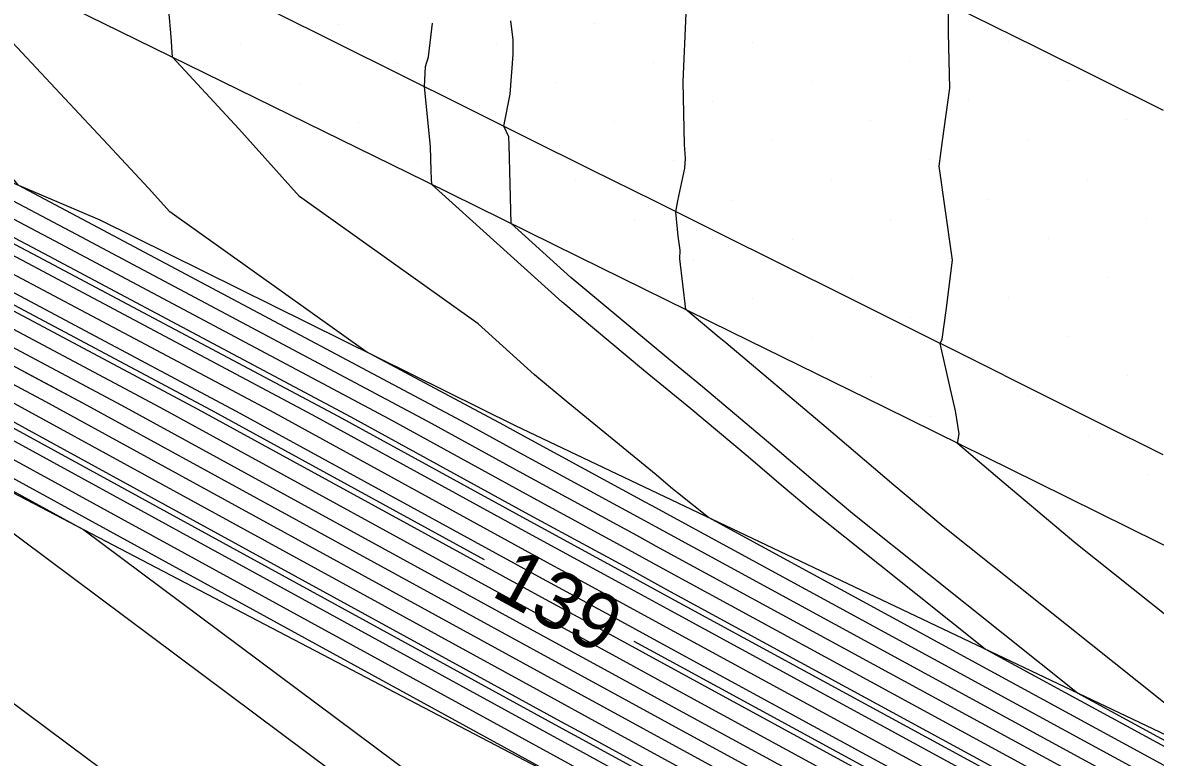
# Model space of a CAD drawing. Extents: x 2354170 to 2357230, y 866100 to 868290.
# Drawn here: x 2355038.97 to 2355078.86, y 867493.84 to 867519.7 of the extents above; entities that cross this region are included whole.
import ezdxf

# ---------------------------------------------------------------- set-up
doc = ezdxf.new("R2010")
doc.units = 0
for name, color, linetype in [('Default', 7, 'Continuous'), ('DTM Contours Major', 7, 'Continuous'), ('DTM Contours Minor', 7, 'Continuous'), ('DTM Contours Minor Text', 7, 'Continuous'), ('Exist DTM Breakline', 7, 'Continuous'), ('Exist DTM Scan Elevation Point', 7, 'Continuous'), ('Exist Roads EOP', 7, 'Continuous'), ('PH Exist DTM Breakline', 7, 'Continuous')]:
    doc.layers.add(name, color=color, linetype=linetype)

msp = doc.modelspace()

# ---------------------------------------------------------------- linework, layer by layer
at = {"layer": 'Default'}
for points in [[(2355078.753, 867490.443), (2355061.657, 867499.74), (2355060.275, 867500.496), (2355056.807, 867502.382), (2355050.536, 867505.811), (2355039.711, 867511.57), (2355025.013, 867519.335), (2355024.705, 867519.492), (2355023.308, 867520.206), (2355019.029, 867522.966), (2355010.053, 867531.404), (2355007.956, 867533.167), (2355004.736, 867535.657), (2354999.605, 867539.745), (2354998.873, 867540.31), (2354998.068, 867540.964), (2354997.608, 867542.034), (2354997.499, 867542.452), (2354997.186, 867543.475), (2354996.752, 867545.077)], [(2355015.061, 867536.302), (2355015.402, 867534.719), (2355015.635, 867533.45), (2355015.622, 867532.559), (2355015.623, 867532.462), (2355015.621, 867532.436), (2355022.01, 867526.837), (2355025.471, 867523.808), (2355027.62, 867521.987), (2355029.091, 867520.729), (2355032.524, 867516.655), (2355040.858, 867512.252), (2355053.228, 867505.672), (2355056.584, 867503.837), (2355060.584, 867501.662), (2355061.388, 867501.222), (2355081.358, 867490.362)], [(2355152.49, 867449.764), (2355149.162, 867451.689), (2355139.515, 867457.648), (2355129.507, 867463.442), (2355112.774, 867472.437), (2355112.56, 867472.554), (2355103.265, 867477.646), (2355097.879, 867480.538), (2355088.526, 867485.764), (2355080.146, 867490.353), (2355061.522, 867500.481), (2355060.429, 867501.079), (2355056.695, 867503.109), (2355051.882, 867505.741), (2355040.285, 867511.911), (2355026.253, 867519.323), (2355025.557, 867520.149), (2355025.259, 867520.405), (2355024.823, 867520.774), (2355024.122, 867521.388), (2355022.753, 867522.587), (2355012.766, 867531.975), (2355009.539, 867534.688)], [(2355147.783, 867450.44), (2355140.068, 867455.205), (2355126.908, 867462.824), (2355113.442, 867470.063), (2355113.148, 867470.224), (2355100.43, 867477.191), (2355096.152, 867479.488), (2355088.722, 867483.639), (2355076.511, 867490.327), (2355061.926, 867498.259), (2355059.966, 867499.331), (2355057.031, 867500.926), (2355047.845, 867505.95), (2355038.564, 867510.887), (2355025.962, 867517.544), (2355024.829, 867518.124), (2355019.685, 867520.754), (2355004.941, 867530.263)], [(2355147.323, 867450.023), (2355140.252, 867454.391), (2355126.042, 867462.618), (2355113.665, 867469.271), (2355113.345, 867469.447), (2355099.485, 867477.039), (2355095.576, 867479.138), (2355088.787, 867482.931), (2355075.3, 867490.318), (2355062.061, 867497.518), (2355059.812, 867498.748), (2355057.143, 867500.199), (2355046.499, 867506.019), (2355037.991, 867510.546), (2355026.437, 867516.649), (2355024.891, 867517.44), (2355017.874, 867521.028), (2355004.42, 867529.705)], [(2355146.404, 867449.191), (2355140.621, 867452.763), (2355124.309, 867462.206), (2355114.11, 867467.689), (2355113.737, 867467.893), (2355097.596, 867476.735), (2355094.425, 867478.438), (2355088.917, 867481.515), (2355072.876, 867490.301), (2355062.33, 867496.036), (2355059.503, 867497.582), (2355057.367, 867498.744), (2355043.808, 867506.158), (2355036.844, 867509.863), (2355027.387, 867514.859), (2355025.015, 867516.072), (2355014.251, 867521.576), (2355003.378, 867528.588)], [(2355145.944, 867448.774), (2355140.805, 867451.948), (2355123.443, 867462), (2355114.333, 867466.897), (2355113.933, 867467.116), (2355096.651, 867476.584), (2355093.849, 867478.088), (2355088.983, 867480.807), (2355071.665, 867490.292), (2355062.464, 867495.295), (2355059.349, 867496.999), (2355057.478, 867498.016), (2355042.463, 867506.228), (2355036.27, 867509.522), (2355027.862, 867513.964), (2355025.078, 867515.388), (2355012.44, 867521.849), (2355002.857, 867528.03)], [(2355148.243, 867450.856), (2355139.884, 867456.019), (2355127.774, 867463.03), (2355113.22, 867470.854), (2355112.952, 867471.001), (2355101.375, 867477.343), (2355096.728, 867479.838), (2355088.656, 867484.347), (2355077.723, 867490.336), (2355061.791, 867499), (2355060.121, 867499.913), (2355056.919, 867501.654), (2355049.191, 867505.88), (2355039.138, 867511.228), (2355025.488, 867518.439), (2355024.767, 867518.808), (2355021.497, 867520.48), (2355011.48, 867526.94)], [(2354999.761, 867523.766), (2355025.512, 867510.599), (2355031.186, 867507.698), (2355032.255, 867507.133), (2355033.043, 867506.714), (2355058.261, 867492.923), (2355058.268, 867492.92), (2355058.958, 867492.542), (2355062.857, 867489.646), (2355063.618, 867489.086), (2355069.09, 867486.996), (2355089.439, 867475.85), (2355089.818, 867475.638), (2355090.036, 867475.521), (2355115.307, 867461.678), (2355115.891, 867461.358), (2355117.378, 867460.558), (2355142.095, 867446.249)], [(2355099.74, 867476.23), (2355098.541, 867476.887), (2355095, 867478.788), (2355088.852, 867482.223), (2355074.088, 867490.31), (2355062.195, 867496.777), (2355059.658, 867498.165), (2355057.255, 867499.471), (2355045.154, 867506.089), (2355037.417, 867510.204), (2355026.912, 867515.754), (2355024.953, 867516.756), (2355016.063, 867521.302), (2355011.901, 867523.985)], [(2355001.573, 867523.493), (2355025.45, 867511.283), (2355030.711, 867508.593), (2355032.829, 867507.474), (2355034.389, 867506.645), (2355058.15, 867493.651), (2355058.423, 867493.502), (2355063.272, 867490.851), (2355064.395, 867490.24), (2355089.374, 867476.558), (2355090.394, 867475.988), (2355090.981, 867475.673), (2355115.111, 867462.455), (2355115.668, 867462.149), (2355118.245, 867460.764), (2355141.911, 867447.063)], [(2355003.384, 867523.219), (2355025.388, 867511.967), (2355030.236, 867509.488), (2355033.402, 867507.816), (2355035.734, 867506.575), (2355058.038, 867494.378), (2355058.577, 867494.085), (2355063.137, 867491.591), (2355065.607, 867490.248), (2355089.309, 867477.266), (2355090.97, 867476.338), (2355091.926, 867475.825), (2355114.915, 867463.232), (2355115.446, 867462.941), (2355119.111, 867460.97), (2355141.726, 867447.877)], [(2355030.524, 867523.106), (2355032.625, 867521.309), (2355038.795, 867513.986), (2355041.432, 867512.593), (2355054.573, 867505.602), (2355056.472, 867504.564), (2355060.738, 867502.245), (2355061.253, 867501.963), (2355082.569, 867490.371), (2355088.396, 867487.18), (2355099.031, 867481.238), (2355105.155, 867477.95), (2355112.167, 867474.108), (2355112.329, 867474.019), (2355115.821, 867472.142)], [(2355007.006, 867522.671), (2355025.264, 867513.335), (2355029.286, 867511.278), (2355034.549, 867508.498), (2355038.426, 867506.436), (2355057.814, 867495.834), (2355058.886, 867495.251), (2355062.868, 867493.073), (2355068.03, 867490.266), (2355089.178, 867478.683), (2355092.121, 867477.038), (2355093.816, 867476.128), (2355114.522, 867464.785), (2355115.001, 867464.523), (2355120.844, 867461.382), (2355141.358, 867449.506)], [(2355008.818, 867522.397), (2355025.202, 867514.019), (2355028.812, 867512.174), (2355035.123, 867508.839), (2355039.771, 867506.367), (2355057.702, 867496.561), (2355059.04, 867495.834), (2355062.733, 867493.814), (2355069.242, 867490.275), (2355089.113, 867479.391), (2355092.697, 867477.388), (2355094.761, 867476.28), (2355114.326, 867465.562), (2355114.778, 867465.315), (2355121.71, 867461.588), (2355141.174, 867450.32)], [(2355008.576, 867521.216), (2355025.326, 867512.651), (2355029.761, 867510.383), (2355033.976, 867508.157), (2355037.08, 867506.506), (2355057.926, 867495.106), (2355058.731, 867494.668), (2355063.003, 867492.332), (2355066.818, 867490.257), (2355089.243, 867477.974), (2355091.546, 867476.688), (2355092.871, 867475.977), (2355096.664, 867473.899)], [(2355084.993, 867490.388), (2355063.123, 867502.281), (2355062.026, 867503.155), (2355061.856, 867503.298), (2355061.624, 867503.496), (2355061.279, 867503.787), (2355058.18, 867506.316), (2355056.996, 867507.306), (2355055.006, 867509.096), (2355048.714, 867513.58), (2355046.577, 867515.961), (2355044.243, 867518.48), (2355044.197, 867519.198), (2355044.115, 867520.136)], [(2355085.395, 867493.932), (2355076.057, 867501.368), (2355073.534, 867503.49), (2355071.888, 867504.893), (2355071.949, 867505.224), (2355071.823, 867506.032), (2355071.645, 867506.8), (2355071.281, 867508.404), (2355071.351, 867508.561), (2355071.486, 867509.572), (2355071.709, 867511.34), (2355071.684, 867511.506), (2355071.242, 867514.646), (2355071.357, 867515.543), (2355071.619, 867517.395), (2355071.574, 867519.339), (2355071.569, 867520.368)], [(2355133.326, 867464.748), (2355111.661, 867476.393), (2355111.579, 867476.439), (2355107.99, 867478.405), (2355100.758, 867482.288), (2355088.2, 867489.304), (2355086.204, 867490.397), (2355072.868, 867497.65), (2355066.703, 867502.56), (2355065.749, 867503.362), (2355064.445, 867504.473), (2355062.504, 867506.108), (2355060.837, 867507.469), (2355057.956, 867509.877), (2355053.375, 867514.001), (2355053.37, 867514.197), (2355053.354, 867514.482), (2355053.326, 867515.334), (2355053.121, 867517.443), (2355053.159, 867518.156), (2355053.261, 867518.489), (2355053.405, 867519.684)], [(2355082.612, 867493.018), (2355071.38, 867501.964), (2355069.641, 867503.426), (2355067.266, 867505.451), (2355063.73, 867508.43), (2355063.495, 867508.622), (2355062.32, 867509.604), (2355062.114, 867511.381), (2355062.118, 867511.69), (2355062.051, 867512.187), (2355061.968, 867513.041), (2355062.037, 867513.424), (2355062.291, 867514.573), (2355062.311, 867514.92), (2355062.275, 867515.409), (2355062.224, 867517.615), (2355062.339, 867520.036)], [(2355083.781, 867490.38), (2355061.119, 867502.704), (2355060.892, 867502.827), (2355056.36, 867505.292), (2355055.919, 867505.533), (2355051.056, 867508.12), (2355044.149, 867513.041), (2355043.403, 867513.873), (2355041.974, 867515.414), (2355038.44, 867519.182)], [(2355206.008, 867399.059), (2355189.238, 867406.695), (2355183.856, 867411.301), (2355180.367, 867413.581), (2355176.811, 867415.677), (2355162.994, 867424.674), (2355150.813, 867431.854), (2355146.001, 867435.425), (2355142.145, 867438.036), (2355133.228, 867444.605), (2355116.039, 867456.096), (2355115.566, 867456.273), (2355108.587, 867458.998), (2355091.507, 867465.444), (2355074.831, 867472.029), (2355066.453, 867475.23), (2355056.492, 867482.561), (2355054.949, 867483.707), (2355041.295, 867493.758), (2355030.106, 867502.097), (2355027.412, 867502.954), (2355023.898, 867504.427), (2355002.064, 867511.013)], [(2355126.691, 867459.412), (2355122.576, 867461.794), (2355114.555, 867466.106), (2355114.13, 867466.339), (2355095.706, 867476.432), (2355093.273, 867477.738), (2355089.048, 867480.099), (2355070.453, 867490.283), (2355062.599, 867494.555), (2355059.194, 867496.416), (2355057.59, 867497.289), (2355041.117, 867506.297), (2355038.979, 867507.435)], [(2355120.528, 867458.027), (2355116.512, 867460.352), (2355116.114, 867460.567), (2355115.503, 867460.901), (2355103.575, 867467.435), (2355090.067, 867472.533), (2355085.228, 867474.444), (2355065.036, 867482.158), (2355059.674, 867486.103), (2355056.628, 867488.366), (2355049.891, 867493.326), (2355033.424, 867505.598)]]:
    msp.add_lwpolyline(points, dxfattribs=at)
at = {"layer": 'DTM Contours Major'}
msp.add_lwpolyline([(2355092.651, 867482.563), (2355088.613, 867484.819), (2355078.531, 867490.342), (2355061.702, 867499.493), (2355060.223, 867500.302), (2355056.845, 867502.139), (2355050.088, 867505.834), (2355039.52, 867511.456), (2355025.171, 867519.036), (2355024.726, 867519.264), (2355022.704, 867520.298), (2355016.513, 867524.29), (2355009.148, 867531.213), (2355007.428, 867532.66), (2355006.796, 867533.148)], dxfattribs=at)
at = {"layer": 'DTM Contours Minor'}
for points in [[(2354915.826, 867572.429), (2354919.657, 867570.537), (2354924.561, 867567.797), (2354934.524, 867561.906), (2354939.151, 867558.822), (2354953.971, 867550.616), (2354959.594, 867547.609), (2354973.399, 867540.041), (2354975.838, 867538.661), (2354996.12, 867528.228), (2355000.599, 867525.611), (2355004.591, 867523.036), (2355025.347, 867512.423), (2355029.92, 867510.085), (2355033.785, 867508.043), (2355036.631, 867506.529), (2355057.963, 867494.863), (2355058.68, 867494.474), (2355063.047, 867492.085), (2355066.414, 867490.254), (2355078.597, 867483.582)], [(2355024.481, 867535.309), (2355024.598, 867534.3), (2355024.619, 867533.502), (2355024.476, 867532.521), (2355024.322, 867531.726), (2355024.587, 867530.754), (2355024.656, 867530.48), (2355024.696, 867530.099), (2355024.851, 867527.952), (2355026.119, 867526.842), (2355029.982, 867523.57), (2355032.625, 867521.309), (2355038.795, 867513.986), (2355041.432, 867512.593), (2355054.573, 867505.602), (2355056.472, 867504.564), (2355060.738, 867502.245), (2355061.253, 867501.963), (2355082.569, 867490.371)], [(2354971.832, 867530.042), (2354980.053, 867524.895), (2354992.242, 867523.274), (2354998.573, 867522.062), (2355012.182, 867516.981), (2355025.554, 867510.143), (2355031.502, 867507.101), (2355031.873, 867506.905), (2355032.146, 867506.76), (2355041.126, 867501.85), (2355052.757, 867493.182), (2355057.188, 867489.919), (2355060.735, 867487.284), (2355064.563, 867484.467), (2355088.693, 867475.249), (2355089.586, 867474.897), (2355092.08, 867473.956), (2355115.438, 867461.16), (2355116.039, 867460.83), (2355116.801, 867460.421), (2355142.218, 867445.706), (2355142.419, 867445.582), (2355149.295, 867441.604)], [(2355055.238, 867500.796), (2355045.602, 867506.066), (2355037.608, 867510.318), (2355026.754, 867516.052), (2355024.933, 867516.984), (2355016.667, 867521.21), (2355004.073, 867529.333)], [(2355183.506, 867425.878), (2355178.766, 867428.672), (2355172.701, 867432.697), (2355153.401, 867444.073), (2355153.375, 867444.09), (2355150.911, 867445.218), (2355145.484, 867448.358), (2355140.989, 867451.134), (2355122.576, 867461.794), (2355114.555, 867466.106), (2355114.13, 867466.339), (2355095.706, 867476.432), (2355093.273, 867477.738), (2355089.048, 867480.099), (2355070.453, 867490.283), (2355062.599, 867494.555), (2355059.194, 867496.416), (2355057.59, 867497.289), (2355041.117, 867506.297), (2355035.697, 867509.181), (2355028.337, 867513.069), (2355025.14, 867514.703), (2355010.629, 867522.123), (2355008.889, 867523.245)], [(2355086.608, 867490.4), (2355076.116, 867496.106), (2355068.262, 867502.361), (2355067.046, 867503.384), (2355065.385, 867504.799), (2355062.913, 867506.882), (2355061.723, 867507.853), (2355058.276, 867510.734), (2355056.177, 867512.624), (2355056.104, 867515.402), (2355056.088, 867515.683), (2355055.91, 867516.056), (2355056.131, 867517.176), (2355056.242, 867518.575), (2355056.247, 867519.097), (2355056.164, 867519.764)], [(2355234.342, 867399.179), (2355230.639, 867401.272), (2355227.572, 867403.078), (2355210.363, 867412.55), (2355203.577, 867416.685), (2355203.079, 867416.988), (2355190.876, 867424.151), (2355186.25, 867426.48), (2355180.4, 867429.928), (2355171.393, 867435.907), (2355155.267, 867445.411), (2355155.229, 867445.437), (2355151.569, 867447.112), (2355147.017, 867449.746), (2355140.375, 867453.848), (2355125.464, 867462.481), (2355113.813, 867468.744), (2355113.476, 867468.929), (2355098.855, 867476.938), (2355095.192, 867478.905), (2355088.83, 867482.459), (2355074.492, 867490.312), (2355062.15, 867497.024), (2355060.506, 867497.923)]]:
    msp.add_lwpolyline(points, dxfattribs=at)
at = {"layer": 'Exist DTM Breakline'}
for points in [[(2355041.04, 867535.478), (2355043.28, 867534.368), (2355045.521, 867533.259), (2355047.761, 867532.151), (2355050.002, 867531.042), (2355052.243, 867529.934), (2355054.484, 867528.825), (2355056.724, 867527.716), (2355058.965, 867526.608), (2355061.206, 867525.499), (2355063.446, 867524.39), (2355065.687, 867523.281), (2355067.927, 867522.172), (2355070.168, 867521.062), (2355072.408, 867519.952), (2355074.648, 867518.842), (2355076.887, 867517.731), (2355079.127, 867516.62)], [(2355079.129, 867504.493), (2355076.891, 867505.608), (2355074.654, 867506.723), (2355072.416, 867507.838), (2355070.178, 867508.953), (2355067.94, 867510.068), (2355065.703, 867511.182), (2355063.465, 867512.296), (2355061.227, 867513.41), (2355058.988, 867514.524), (2355056.75, 867515.638), (2355054.512, 867516.751), (2355052.273, 867517.864), (2355050.035, 867518.977), (2355047.796, 867520.09), (2355045.557, 867521.202), (2355043.318, 867522.314), (2355041.079, 867523.426), (2355038.839, 867524.537)]]:
    msp.add_lwpolyline(points, dxfattribs=at)
at = {"layer": 'Exist DTM Scan Elevation Point'}
for p, q in [((2355059.105, 867519.679), (2355059.105, 867519.679)), ((2355050.091, 867519.647), (2355050.091, 867519.647)), ((2355046.627, 867518.941), (2355046.627, 867518.941)), ((2355055.64, 867518.973), (2355055.64, 867518.973)), ((2355064.654, 867519.005), (2355064.654, 867519.005)), ((2355073.668, 867519.037), (2355073.668, 867519.037)), ((2355052.176, 867518.268), (2355052.176, 867518.268)), ((2355061.19, 867518.299), (2355061.19, 867518.299)), ((2355070.204, 867518.331), (2355070.204, 867518.331)), ((2355048.712, 867517.562), (2355048.712, 867517.562)), ((2355057.725, 867517.594), (2355057.725, 867517.594)), ((2355066.739, 867517.625), (2355066.739, 867517.625)), ((2355075.753, 867517.657), (2355075.753, 867517.657)), ((2355063.275, 867516.92), (2355063.275, 867516.92)), ((2355072.289, 867516.952), (2355072.289, 867516.952)), ((2355050.797, 867516.183), (2355050.797, 867516.183)), ((2355059.81, 867516.214), (2355059.81, 867516.214)), ((2355068.824, 867516.246), (2355068.824, 867516.246)), ((2355077.838, 867516.278), (2355077.838, 867516.278)), ((2355056.346, 867515.509), (2355056.346, 867515.509)), ((2355065.36, 867515.54), (2355065.36, 867515.54)), ((2355074.374, 867515.572), (2355074.374, 867515.572)), ((2355052.882, 867514.803), (2355052.882, 867514.803)), ((2355061.895, 867514.835), (2355061.895, 867514.835)), ((2355070.909, 867514.867), (2355070.909, 867514.867)), ((2355058.431, 867514.129), (2355058.431, 867514.129)), ((2355067.445, 867514.161), (2355067.445, 867514.161)), ((2355076.459, 867514.193), (2355076.459, 867514.193)), ((2355063.98, 867513.455), (2355063.98, 867513.455)), ((2355072.994, 867513.487), (2355072.994, 867513.487)), ((2355060.516, 867512.75), (2355060.516, 867512.75)), ((2355069.53, 867512.782), (2355069.53, 867512.782)), ((2355078.544, 867512.813), (2355078.544, 867512.813)), ((2355075.079, 867512.108), (2355075.079, 867512.108)), ((2355066.065, 867512.076), (2355066.065, 867512.076)), ((2355062.601, 867511.37), (2355062.601, 867511.37)), ((2355071.615, 867511.402), (2355071.615, 867511.402)), ((2355068.15, 867510.697), (2355068.15, 867510.697)), ((2355077.164, 867510.728), (2355077.164, 867510.728)), ((2355064.686, 867509.991), (2355064.686, 867509.991)), ((2355073.7, 867510.023), (2355073.7, 867510.023)), ((2355070.235, 867509.317), (2355070.235, 867509.317)), ((2355066.771, 867508.612), (2355066.771, 867508.612)), ((2355075.785, 867508.643), (2355075.785, 867508.643)), ((2355068.856, 867507.232), (2355068.856, 867507.232)), ((2355077.87, 867507.264), (2355077.87, 867507.264)), ((2355074.405, 867506.558), (2355074.405, 867506.558)), ((2355070.941, 867505.853), (2355070.941, 867505.853)), ((2355076.49, 867505.179), (2355076.49, 867505.179)), ((2355078.575, 867503.799), (2355078.575, 867503.799))]:
    msp.add_line(p, q, dxfattribs=at)
at = {"layer": 'Exist Roads EOP'}
msp.add_lwpolyline([(2355080.078, 867500.856), (2355074.697, 867503.51), (2355069.314, 867506.161), (2355063.931, 867508.811), (2355058.547, 867511.46), (2355053.162, 867514.105), (2355047.776, 867516.749), (2355042.388, 867519.389), (2355036.999, 867522.026), (2355031.607, 867524.659), (2355026.214, 867527.288), (2355020.818, 867529.913), (2355015.421, 867532.533), (2355010.023, 867535.152)], dxfattribs=at)
at = {"layer": 'PH Exist DTM Breakline'}
for points in [[(2355280.46, 867391.235), (2355274.142, 867395.519), (2355265.394, 867401.62), (2355259.051, 867405.124), (2355247.649, 867410.373), (2355235.138, 867416.592), (2355206.737, 867431.244), (2355191.277, 867438.296), (2355164.634, 867452.269), (2355154.996, 867456.973), (2355137.76, 867465.404), (2355102.312, 867483.232), (2355088.098, 867490.411), (2355056.326, 867505.512), (2355041.697, 867512.751), (2355024.659, 867520.002), (2355005.016, 867530.343)], [(2354998.987, 867523.883), (2355031.67, 867506.785), (2355063.384, 867490.232), (2355116.195, 867460.277), (2355149.553, 867441.314), (2355183.938, 867421.048), (2355201.572, 867411.115), (2355224.818, 867398.158), (2355251.509, 867383.227), (2355269.376, 867369.298), (2355287.251, 867347.908), (2355294.287, 867327.619), (2355296.523, 867319.456), (2355299.911, 867295.631), (2355302.764, 867267.241), (2355304.13, 867236.824), (2355305.048, 867209.593), (2355306.062, 867178.614), (2355306.867, 867134.639), (2355307.678, 867102.256), (2355309.303, 867062.926), (2355310.069, 867028.808), (2355310.233, 866999.689)]]:
    msp.add_lwpolyline(points, dxfattribs=at)

# ---------------------------------------------------------------- texts
at = {"layer": 'DTM Contours Minor Text'}
msp.add_text('139', height=2, rotation=331.393, dxfattribs=at).set_placement((2355055.422, 867499.555))

doc.saveas('drawing.dxf')
